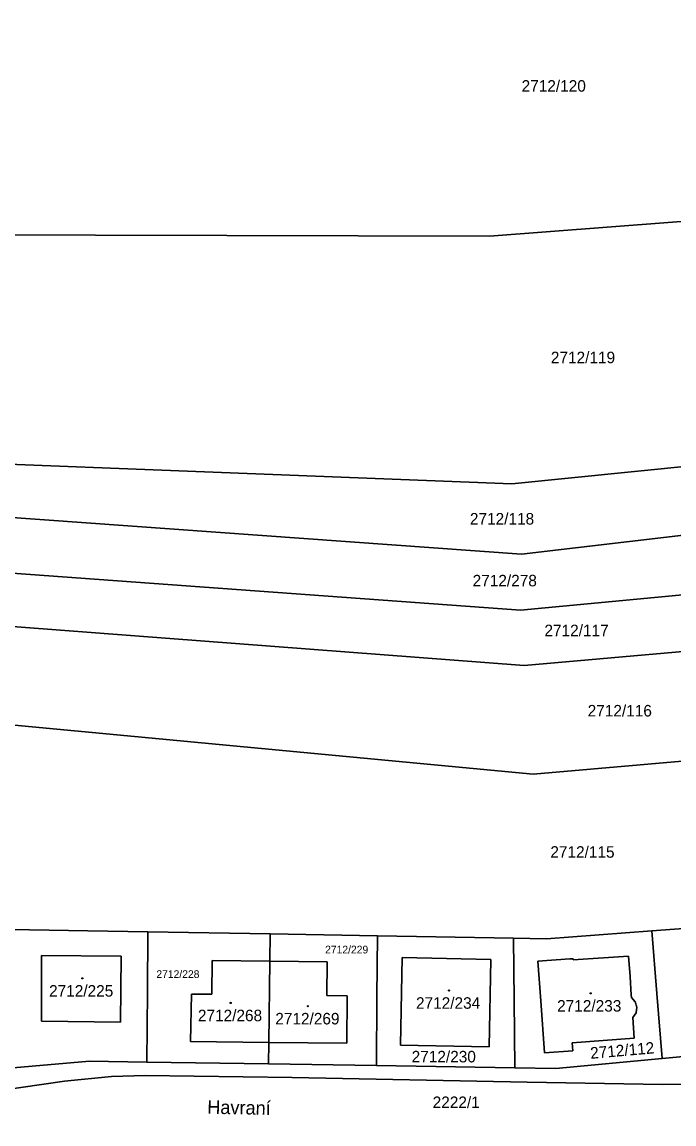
# Model space of a CAD drawing. Extents: x -596024 to -594475, y -1163820 to -1161957.
# Drawn here: x -595814.3 to -595718.1, y -1162891.5 to -1162728.9 of the extents above; entities that cross this region are included whole.
import ezdxf

# ---------------------------------------------------------------- set-up
doc = ezdxf.new("R2010")
doc.units = 0
for name, color, linetype in [('Level 1', 7, 'Continuous'), ('Level 11', 7, 'Continuous'), ('Level 4', 7, 'Continuous'), ('Level 5', 7, 'Continuous'), ('Level 60', 7, 'Continuous')]:
    doc.layers.add(name, color=color, linetype=linetype)

msp = doc.modelspace()

# ---------------------------------------------------------------- linework, layer by layer
at = {"layer": 'Level 1'}
for points in [[(-595861.64, -1162760.21), (-595745.29, -1162760.53), (-595675.2, -1162755.16), (-595592, -1162743.23)], [(-595594.96, -1162773.33), (-595669.58, -1162789.78), (-595742.02, -1162797.04), (-595868.04, -1162792.12)], [(-595869.12, -1162798.19), (-595740.56, -1162807.41), (-595667.15, -1162798.81), (-595597.31, -1162779.97)], [(-595870.56, -1162806.22), (-595740.7, -1162815.69), (-595666.84, -1162808.69), (-595602.69, -1162789.53)], [(-595608.3, -1162799.5), (-595666.47, -1162817.36), (-595740.18, -1162823.81), (-595871.92, -1162813.81)], [(-595619.9, -1162820.09), (-595663.82, -1162833.34), (-595738.86, -1162839.86), (-595874.28, -1162827.1)], [(-595795.74, -1162863.12), (-595804.59, -1162862.96), (-595830.4, -1162862.52)], [(-595702.59, -1162861.59), (-595721.33, -1162862.99)], [(-595795.88, -1162882.32), (-595795.8, -1162871.91), (-595795.74, -1162863.12)], [(-595795.74, -1162863.12), (-595777.69, -1162863.43)], [(-595777.69, -1162863.43), (-595777.74, -1162867.44)], [(-595777.69, -1162863.43), (-595761.83, -1162863.71)], [(-595761.83, -1162863.71), (-595761.93, -1162872.71), (-595762, -1162882.85)], [(-595741.76, -1162864.06), (-595761.83, -1162863.71)], [(-595721.33, -1162862.99), (-595736.89, -1162864.14), (-595741.76, -1162864.06)], [(-595741.58, -1162883.17), (-595741.68, -1162873.19), (-595741.76, -1162864.06)], [(-595719.8, -1162881.79), (-595720.58, -1162872.21), (-595721.33, -1162862.99)], [(-595811.4, -1162866.61), (-595799.68, -1162866.71), (-595799.76, -1162876.44), (-595811.41, -1162876.29), (-595811.4, -1162866.61)], [(-595777.89, -1162879.42), (-595789.42, -1162879.3), (-595789.29, -1162872.29), (-595786.3, -1162872.33), (-595786.23, -1162867.35), (-595777.74, -1162867.44)], [(-595777.74, -1162867.44), (-595777.89, -1162879.42)], [(-595777.74, -1162867.44), (-595769.24, -1162867.52), (-595769.29, -1162872.52), (-595766.29, -1162872.55), (-595766.36, -1162879.55), (-595777.89, -1162879.42)], [(-595758.2, -1162866.92), (-595745.09, -1162867.17), (-595745.33, -1162880.08), (-595758.43, -1162879.84), (-595758.2, -1162866.92)], [(-595738.15, -1162867.45), (-595737.74, -1162873.28), (-595737.2, -1162880.98), (-595732.99, -1162880.66), (-595733.09, -1162879.46), (-595723.93, -1162878.8), (-595724.14, -1162875.73), (-595723.67, -1162875.04), (-595723.55, -1162874.23), (-595723.78, -1162873.44), (-595724.34, -1162872.82), (-595724.37, -1162872.46), (-595724.56, -1162869.71), (-595724.8, -1162866.69), (-595732.94, -1162867.24), (-595732.95, -1162867.08), (-595733.43, -1162867.11), (-595738.15, -1162867.45)], [(-595777.89, -1162879.42), (-595777.93, -1162882.6)], [(-595700.86, -1162880.01), (-595719.8, -1162881.79)], [(-595829.8, -1162884.39), (-595804.34, -1162882.18), (-595795.88, -1162882.32)], [(-595777.93, -1162882.6), (-595795.88, -1162882.32)], [(-595719.8, -1162881.79), (-595735.53, -1162883.26), (-595741.58, -1162883.17)], [(-595689.67, -1162883.44), (-595700.86, -1162884.94), (-595711.82, -1162885.6), (-595719.78, -1162885.62), (-595739.76, -1162885.28), (-595774.42, -1162884.6), (-595796.1, -1162884.29), (-595801.08, -1162884.47), (-595808.03, -1162885.13), (-595817.92, -1162886.57), (-595821.84, -1162887.34), (-595827.71, -1162888.8), (-595840.08, -1162892.69), (-595844.64, -1162893.75), (-595845.9, -1162893.93)], [(-595762, -1162882.85), (-595777.93, -1162882.6)], [(-595741.58, -1162883.17), (-595762, -1162882.85)]]:
    msp.add_lwpolyline(points, dxfattribs=at)
at = {"layer": 'Level 5'}
for centre, radius in [((-595805.4, -1162869.97), 0.09), ((-595805.4, -1162869.97), 0.0521), ((-595751.27, -1162871.76), 0.09), ((-595751.27, -1162871.76), 0.0521), ((-595730.36, -1162872.18), 0.09), ((-595730.36, -1162872.18), 0.0521), ((-595783.51, -1162873.6), 0.09), ((-595783.51, -1162873.6), 0.0521), ((-595772.11, -1162874.07), 0.09), ((-595772.11, -1162874.07), 0.0521)]:
    msp.add_circle(centre, radius, dxfattribs=at)
at = {"layer": 'Level 60'}
for points in [[(-595608.36, -1162734.15), (-595592, -1162743.23), (-595675.2, -1162755.16), (-595745.29, -1162760.53), (-595861.64, -1162760.21), (-595857.15, -1162743.94), (-595853.27, -1162727.55), (-595850.84, -1162720.15), (-595637.17, -1162719.16), (-595626.25, -1162725.84)], [(-595585.56, -1162746.81), (-595594.96, -1162773.33), (-595669.58, -1162789.78), (-595742.02, -1162797.04), (-595868.04, -1162792.12), (-595865.82, -1162779.67), (-595864.56, -1162771.9), (-595861.64, -1162760.21), (-595745.29, -1162760.53), (-595675.2, -1162755.16), (-595592, -1162743.23)], [(-595594.96, -1162773.33), (-595597.31, -1162779.97), (-595667.15, -1162798.81), (-595740.56, -1162807.41), (-595869.12, -1162798.19), (-595868.04, -1162792.12), (-595742.02, -1162797.04), (-595669.58, -1162789.78)], [(-595869.12, -1162798.19), (-595740.56, -1162807.41), (-595667.15, -1162798.81), (-595597.31, -1162779.97), (-595602.69, -1162789.53), (-595666.84, -1162808.69), (-595740.7, -1162815.69), (-595870.56, -1162806.22)], [(-595608.3, -1162799.5), (-595666.47, -1162817.36), (-595740.18, -1162823.81), (-595871.92, -1162813.81), (-595870.56, -1162806.22), (-595740.7, -1162815.69), (-595666.84, -1162808.69), (-595602.69, -1162789.53)], [(-595619.9, -1162820.09), (-595663.82, -1162833.34), (-595738.86, -1162839.86), (-595874.28, -1162827.1), (-595873.25, -1162821.31), (-595871.92, -1162813.81), (-595740.18, -1162823.81), (-595666.47, -1162817.36), (-595608.3, -1162799.5), (-595612.04, -1162806.12), (-595615.04, -1162811.45)], [(-595624, -1162827.37), (-595636.38, -1162826.18), (-595633.13, -1162833.2), (-595632, -1162835.65), (-595635.31, -1162837.52), (-595641.53, -1162843.16), (-595646.46, -1162848.12), (-595656.45, -1162858.15), (-595702.59, -1162861.59), (-595721.33, -1162862.99), (-595736.89, -1162864.14), (-595741.76, -1162864.06), (-595761.83, -1162863.71), (-595777.69, -1162863.43), (-595795.74, -1162863.12), (-595804.59, -1162862.96), (-595830.4, -1162862.52), (-595830.54, -1162857.4), (-595876.77, -1162860.82), (-595874.28, -1162827.1), (-595738.86, -1162839.86), (-595663.82, -1162833.34), (-595619.9, -1162820.09)], [(-595804.59, -1162862.96), (-595795.74, -1162863.12), (-595795.8, -1162871.91), (-595795.88, -1162882.32), (-595804.34, -1162882.18), (-595829.8, -1162884.39), (-595830.07, -1162874.4), (-595830.4, -1162862.52)], [(-595721.33, -1162862.99), (-595702.59, -1162861.59), (-595700.86, -1162880.01), (-595719.8, -1162881.79), (-595720.58, -1162872.21)], [(-595795.88, -1162882.32), (-595795.8, -1162871.91), (-595795.74, -1162863.12), (-595777.69, -1162863.43), (-595777.74, -1162867.44), (-595786.23, -1162867.35), (-595786.3, -1162872.33), (-595789.29, -1162872.29), (-595789.42, -1162879.3), (-595777.89, -1162879.42), (-595777.93, -1162882.6)], [(-595777.69, -1162863.43), (-595761.83, -1162863.71), (-595761.93, -1162872.71), (-595762, -1162882.85), (-595777.93, -1162882.6), (-595777.89, -1162879.42), (-595766.36, -1162879.55), (-595766.29, -1162872.55), (-595769.29, -1162872.52), (-595769.24, -1162867.52), (-595777.74, -1162867.44)], [(-595761.83, -1162863.71), (-595741.76, -1162864.06), (-595741.68, -1162873.19), (-595741.58, -1162883.17), (-595762, -1162882.85), (-595761.93, -1162872.71)], [(-595736.89, -1162864.14), (-595721.33, -1162862.99), (-595720.58, -1162872.21), (-595719.8, -1162881.79), (-595735.53, -1162883.26), (-595741.58, -1162883.17), (-595741.68, -1162873.19), (-595741.76, -1162864.06)], [(-595799.68, -1162866.71), (-595811.4, -1162866.61), (-595811.41, -1162876.29), (-595799.76, -1162876.44)], [(-595811.4, -1162866.61), (-595799.68, -1162866.71), (-595799.76, -1162876.44), (-595811.41, -1162876.29)], [(-595777.74, -1162867.44), (-595777.89, -1162879.42), (-595789.42, -1162879.3), (-595789.29, -1162872.29), (-595786.3, -1162872.33), (-595786.23, -1162867.35)], [(-595777.89, -1162879.42), (-595777.74, -1162867.44), (-595769.24, -1162867.52), (-595769.29, -1162872.52), (-595766.29, -1162872.55), (-595766.36, -1162879.55)], [(-595745.09, -1162867.17), (-595758.2, -1162866.92), (-595758.43, -1162879.84), (-595745.33, -1162880.08)], [(-595758.2, -1162866.92), (-595745.09, -1162867.17), (-595745.33, -1162880.08), (-595758.43, -1162879.84)], [(-595738.15, -1162867.45), (-595737.74, -1162873.28), (-595737.2, -1162880.98), (-595732.99, -1162880.66), (-595733.09, -1162879.46), (-595723.93, -1162878.8), (-595724.14, -1162875.73), (-595723.67, -1162875.04), (-595723.55, -1162874.23), (-595723.78, -1162873.44), (-595724.34, -1162872.82), (-595724.37, -1162872.46), (-595724.56, -1162869.71), (-595724.8, -1162866.69), (-595732.94, -1162867.24), (-595732.95, -1162867.08), (-595733.43, -1162867.11)], [(-595737.74, -1162873.28), (-595738.15, -1162867.45), (-595733.43, -1162867.11), (-595732.95, -1162867.08), (-595732.94, -1162867.24), (-595724.8, -1162866.69), (-595724.56, -1162869.71), (-595724.37, -1162872.46), (-595724.34, -1162872.82), (-595723.78, -1162873.44), (-595723.55, -1162874.23), (-595723.67, -1162875.04), (-595724.14, -1162875.73), (-595723.93, -1162878.8), (-595733.09, -1162879.46), (-595732.99, -1162880.66), (-595737.2, -1162880.98)]]:
    msp.add_lwpolyline(points, close=True, dxfattribs=at)
for points in [[(-595829.8, -1162884.39), (-595804.34, -1162882.18), (-595795.88, -1162882.32), (-595777.93, -1162882.6), (-595762, -1162882.85), (-595741.58, -1162883.17), (-595735.53, -1162883.26), (-595719.8, -1162881.79), (-595700.86, -1162880.01), (-595676.9, -1162877.76), (-595677.43, -1162878.26), (-595684.02, -1162882.12), (-595689.67, -1162883.44), (-595700.86, -1162884.94), (-595711.82, -1162885.6), (-595719.78, -1162885.62), (-595739.76, -1162885.28), (-595774.42, -1162884.6), (-595796.1, -1162884.29), (-595801.08, -1162884.47), (-595808.03, -1162885.13), (-595817.92, -1162886.57)], [(-595840.08, -1162892.69), (-595827.71, -1162888.8), (-595821.84, -1162887.34), (-595817.92, -1162886.57), (-595808.03, -1162885.13), (-595801.08, -1162884.47), (-595796.1, -1162884.29), (-595774.42, -1162884.6), (-595739.76, -1162885.28), (-595719.78, -1162885.62), (-595711.82, -1162885.6), (-595700.86, -1162884.94), (-595689.67, -1162883.44), (-595688.95, -1162888.73)]]:
    msp.add_lwpolyline(points, dxfattribs=at)

# ---------------------------------------------------------------- texts
at = {"layer": 'Level 11'}
msp.add_text('Havraní', height=2, rotation=358.9206, dxfattribs=at).set_placement((-595786.97, -1162889.94))
at = {"layer": 'Level 4'}
for s, height, p in [('2712/120', 1.7, (-595740.56, -1162739.2)), ('2712/119', 1.7, (-595736.24, -1162779.25)), ('2712/118', 1.7, (-595748.19, -1162803.04)), ('2712/278', 1.7, (-595747.79, -1162812.16)), ('2712/117', 1.7, (-595737.19, -1162819.51)), ('2712/116', 1.7, (-595730.81, -1162831.35)), ('2712/115', 1.7, (-595736.32, -1162852.18)), ('2712/229', 1.14, (-595769.56, -1162866.3)), ('2712/228', 1.14, (-595794.47, -1162869.92)), ('2712/225', 1.7, (-595810.31, -1162872.67)), ('2712/234', 1.7, (-595756.15, -1162874.46)), ('2712/233', 1.7, (-595735.32, -1162874.88)), ('2712/268', 1.7, (-595788.34, -1162876.3)), ('2712/269', 1.7, (-595776.92, -1162876.77)), ('2712/230', 1.7, (-595756.79, -1162882.37)), ('2222/1', 1.7, (-595753.69, -1162889.1))]:
    msp.add_text(s, height=height, dxfattribs=at).set_placement(p)
msp.add_text('2712/112', height=1.7, rotation=4.943, dxfattribs=at).set_placement((-595730.36, -1162881.85))

doc.saveas('drawing.dxf')
